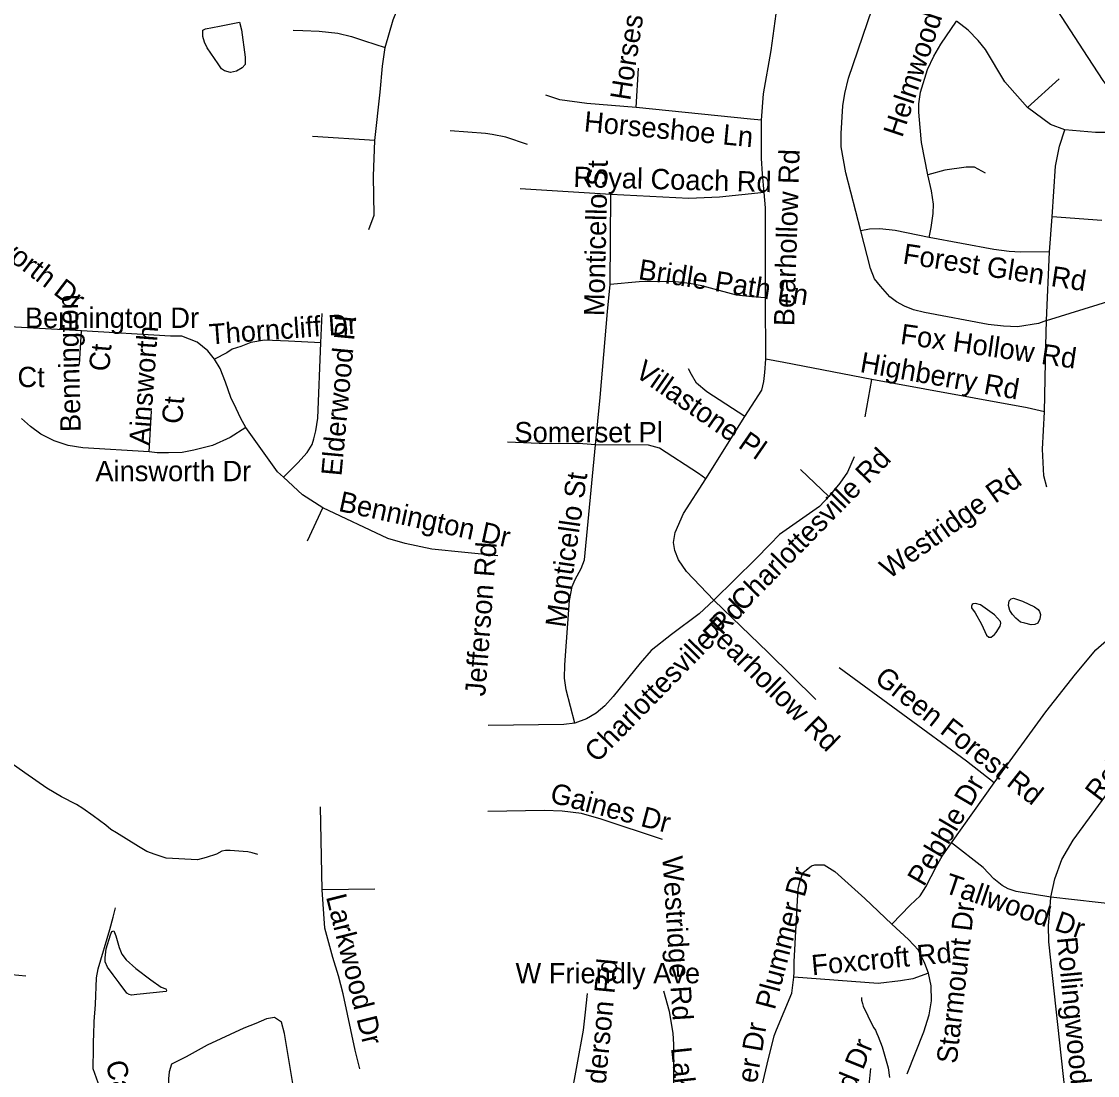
# Model space of a CAD drawing. Extents: x 1662474 to 1856135, y 779280 to 917889.
# Drawn here: x 1740276 to 1745297, y 853249 to 858167 of the extents above; entities that cross this region are included whole.
import ezdxf

# ---------------------------------------------------------------- set-up
doc = ezdxf.new("R2010")
doc.units = 0
for name, color, linetype in [('Exist Hydrographic Misc Water Feature', 7, 'Continuous'), ('Exist Hydrographic Pond Under 1500 Sq Ft', 7, 'Continuous'), ('Exist Road Non-System Type 51', 7, 'Continuous'), ('Exist Road Non-System Type 51 Label', 7, 'Continuous')]:
    doc.layers.add(name, color=color, linetype=linetype)

msp = doc.modelspace()

# ---------------------------------------------------------------- linework, layer by layer
at = {"layer": 'Exist Hydrographic Misc Water Feature'}
for points in [[(1745716.9, 857334.6), (1745711.1, 857372.6), (1745682, 857473), (1745670.1, 857507.1), (1745652.5, 857539.2), (1745610.8, 857595.5), (1745589.1, 857619.8), (1745529.4, 857678.2), (1745487.8, 857716.6), (1745456, 857744.9), (1745422.2, 857777.2), (1745366.8, 857833.6), (1745350.8, 857853.8), (1745323.4, 857892), (1745230.5, 858034.8), (1745092.1, 858248)], [(1741199.3, 858145.3), (1741293.4, 858163.9), (1741302.7, 858128.4), (1741320.1, 858000), (1741319.7, 857966.4), (1741305.5, 857950.3), (1741279.3, 857934.4), (1741251.6, 857928.4), (1741223.5, 857936.3), (1741209.8, 857946.4), (1741193.8, 857968.9), (1741142.1, 858044.7), (1741130.2, 858071.2), (1741122.2, 858096.8), (1741122.4, 858113.2), (1741122.8, 858127.1), (1741134.5, 858133.4), (1741199.3, 858145.3)], [(1741378.4, 854279.1), (1741352.3, 854287), (1741332.4, 854291.5), (1741310.3, 854293.6), (1741250.4, 854299), (1741228.5, 854298.6), (1741210.4, 854294.9), (1741186, 854281.4), (1741137.8, 854265.9), (1741097.6, 854254.5), (1740951.7, 854263.1), (1740899.8, 854279.8), (1740860.2, 854293.8), (1740822.3, 854316.7), (1740719.1, 854380.4), (1740693.5, 854396.5), (1740669.7, 854416.7), (1740610.4, 854459.7), (1740562.9, 854494.3), (1740533.1, 854513), (1740463.4, 854549.6), (1740394.1, 854588.9), (1740291, 854660.7), (1740227.8, 854705.5)], [(1744195.8, 853611.9), (1744195.8, 853599.9), (1744199.7, 853583.9), (1744203.6, 853571.9), (1744246.8, 853481.5), (1744252.6, 853471.4), (1744260.6, 853459.4), (1744266.5, 853445.3), (1744272.5, 853431.2), (1744292, 853383), (1744319.2, 853284.8), (1744326.8, 853238.7)]]:
    msp.add_lwpolyline(points, dxfattribs=at)
at = {"layer": 'Exist Hydrographic Pond Under 1500 Sq Ft'}
for points in [[(1744823.9, 855315.5), (1744842.9, 855345.5), (1744846.2, 855358.9), (1744844, 855367.8), (1744816.1, 855397.9), (1744750.4, 855444.6), (1744727, 855451.3), (1744717, 855449.1), (1744711.4, 855445.8), (1744708, 855439.1), (1744708, 855431.3), (1744725.9, 855406.8), (1744754.8, 855354.4), (1744771.5, 855319.9), (1744778.2, 855303.2), (1744789.4, 855293.2), (1744800.5, 855293.2), (1744816.1, 855306.6), (1744823.9, 855315.5)], [(1744937.6, 855364.5), (1744915.3, 855382.3), (1744900.8, 855399), (1744887.4, 855419), (1744880.7, 855442.4), (1744885.2, 855463.6), (1744894.1, 855473.6), (1744904.1, 855475.8), (1744946.5, 855462.5), (1745002.2, 855435.7), (1745020, 855422.4), (1745026.7, 855413.5), (1745031.2, 855400.1), (1745027.8, 855378.9), (1745018.9, 855360), (1745004.4, 855353.3), (1744987.7, 855352.2), (1744957.6, 855360), (1744937.6, 855364.5)], [(1740950.4, 853641.1), (1740814.7, 853626.2), (1740789.8, 853623.7), (1740778.6, 853626.2), (1740767.4, 853632.4), (1740732.5, 853680.9), (1740703.9, 853718.3), (1740677.8, 853754.4), (1740666.5, 853779.2), (1740666.5, 853797.9), (1740671.5, 853839), (1740691.4, 853904.9), (1740697.7, 853921.1), (1740707.6, 853923.6), (1740716.4, 853900), (1740731.3, 853846.5), (1740743.7, 853814.1), (1740763.7, 853788), (1740809.7, 853748.1), (1740879.5, 853694.6), (1740928, 853661), (1740949.2, 853653.5), (1740952.9, 853647.3), (1740950.4, 853641.1)]]:
    msp.add_lwpolyline(points, dxfattribs=at)
at = {"layer": 'Exist Road Non-System Type 51'}
for p, q in [((1743143.8, 857765.5), (1743155.6, 857949.2)), ((1744969.6, 857765.5), (1745118.2, 857899.6)), ((1741924.6, 857611.2), (1741633.6, 857630.9)), ((1743026.6, 857359.2), (1742603.4, 857386.5)), ((1743022, 856939.5), (1743026.6, 857359.2)), ((1745072.9, 857091.5), (1745084.9, 857255.2)), ((1745316.9, 857237.7), (1745084.9, 857255.2)), ((1745058.4, 856771), (1745072.9, 857091.5)), ((1745058.4, 856771), (1745498.9, 856908.4)), ((1743749, 856590.8), (1743746.9, 856877.1)), ((1741673.1, 856667.7), (1741679.5, 856804.9)), ((1740555.6, 856722.8), (1740133.6, 856746.9)), ((1740546.9, 856565.8), (1740555.6, 856722.8)), ((1744212.5, 856322.5), (1744244, 856496)), ((1740872.1, 856158.4), (1740883.1, 856348.8)), ((1743469.8, 856033.2), (1743651.1, 856324.1)), ((1744042.6, 855950.1), (1743911.5, 856076)), ((1741610.1, 855742.8), (1741681.6, 855898.1)), ((1744614.9, 854333.6), (1744814.6, 854613.6)), ((1741679.5, 854115.7), (1741671.1, 854502.4)), ((1741924.1, 854117.9), (1741679.5, 854115.7)), ((1745537.6, 854029.1), (1745079.1, 854080))]:
    msp.add_line(p, q, dxfattribs=at)
for points in [[(1741973.4, 858045), (1742009.9, 858174.7), (1742057.9, 858294.7), (1742094.6, 858382.6)], [(1744192.9, 857189.4), (1744123, 857461.4), (1744099.9, 857582.4), (1744099.9, 857644), (1744108.9, 857772.6), (1744117.8, 857830.6), (1744135.4, 857903), (1744291, 858360.2)], [(1743729.1, 857706.2), (1743738.2, 857829), (1743773.6, 858032.2), (1743815.6, 858340.6)], [(1744505.1, 857451.1), (1744475.2, 857603), (1744469.8, 857672.1), (1744463.6, 857743.8), (1744462.9, 857783.4), (1744471, 857837.9), (1744502.8, 857943.2), (1744533.2, 858004.9), (1744565.8, 858061.4), (1744639.5, 858168.7)], [(1744969.6, 857765.5), (1744864.5, 857885.8), (1744773.9, 858036.4), (1744740.6, 858078.1), (1744693.9, 858126.9), (1744639.5, 858168.7)], [(1741543, 858126.9), (1741588.4, 858125.6), (1741665.1, 858121.7), (1741751.9, 858111.9), (1741816.5, 858097.5), (1741876.6, 858077.1), (1741973.4, 858045)], [(1741924.6, 857611.2), (1741949, 857836.7), (1741961.1, 857958.2), (1741973.4, 858045)], [(1743143.8, 857765.5), (1742914.6, 857783.6), (1742787.6, 857800.9), (1742722, 857823)], [(1743729.1, 857706.2), (1743678.1, 857711.2), (1743143.8, 857765.5)], [(1745144, 857661.9), (1745077.1, 857686), (1744969.6, 857765.5)], [(1743741.6, 857368.4), (1743734, 857456.1), (1743728.2, 857528), (1743728.2, 857645.6), (1743729.1, 857706.2)], [(1742636.6, 857593.6), (1742536.6, 857626.4), (1742472.9, 857639.2), (1742440.4, 857645), (1742275.9, 857656.9)], [(1745084.9, 857255.2), (1745099.9, 857491.8), (1745120.1, 857585.2), (1745144, 857661.9)], [(1745854.8, 857551.1), (1745789.4, 857595.2), (1745719.6, 857626.2), (1745673.4, 857638.5), (1745620.6, 857644.8), (1745565.2, 857648.2), (1745455.8, 857649), (1745366, 857649), (1745287, 857649.5), (1745144, 857661.9)], [(1741896, 857195.7), (1741920.9, 857262.7), (1741918.4, 857445.4), (1741924.6, 857611.2)], [(1744773.9, 857459.2), (1744722.8, 857486.8), (1744684.4, 857486.5), (1744584.4, 857472.9), (1744505.1, 857451.1)], [(1744511.4, 857159.5), (1744520.1, 857206.2), (1744530.4, 857270.5), (1744531.4, 857314.6), (1744521.9, 857377.1), (1744505.1, 857451.1)], [(1743741.6, 857368.4), (1743533, 857347.7), (1743389.6, 857340.6), (1743026.6, 857359.2)], [(1743746.9, 856877.1), (1743747.1, 857297.9), (1743741.6, 857368.4)], [(1744511.4, 857159.5), (1744352.1, 857191.2), (1744281.2, 857199.9), (1744232.1, 857197.9), (1744192.9, 857189.4)], [(1745058.4, 856771), (1745021.9, 856757.1), (1744923, 856742.7), (1744857.4, 856744.5), (1744785.8, 856752.9), (1744489.6, 856809.4), (1744438.5, 856821.9), (1744396, 856838.5), (1744358.4, 856859.2), (1744328.2, 856881.5), (1744283.4, 856931.4), (1744256.4, 856966.6), (1744237.4, 857013.6), (1744192.9, 857189.4)], [(1745072.9, 857091.5), (1744937.4, 857090.4), (1744884.4, 857093.6), (1744812.5, 857102.2), (1744511.4, 857159.5)], [(1743746.9, 856877.1), (1743684.4, 856882.4), (1743612.5, 856889.4), (1743451.1, 856933.2), (1743393.6, 856943.8), (1743315.6, 856952.9), (1743157.4, 856951.6), (1743022, 856939.5)], [(1742954.2, 856191.8), (1742975.5, 856412), (1743010.4, 856813.4), (1743022, 856939.5)], [(1745049, 856346.1), (1745055.5, 856655.2), (1745058.4, 856771)], [(1741176.4, 856591.5), (1741144.9, 856630.4), (1741096, 856671), (1741024.1, 856697.9), (1740971.1, 856698.9), (1740555.6, 856722.8)], [(1741673.1, 856667.7), (1741522, 856676), (1741409.4, 856679.2), (1741346.1, 856668.7), (1741299.1, 856650.9), (1741258.5, 856637.7), (1741234.6, 856620.9), (1741176.4, 856591.5)], [(1741498.1, 856039.9), (1741565.9, 856107.5), (1741608.4, 856155.4), (1741632, 856192.6), (1741639.6, 856219.4), (1741649.9, 856256.6), (1741658, 856315.7), (1741673.1, 856667.7)], [(1741322, 856272.1), (1741299.1, 856314.9), (1741278.4, 856361.6), (1741252.1, 856411.8), (1741228.1, 856483.4), (1741203.4, 856547.4), (1741176.4, 856591.5)], [(1743651.1, 856324.1), (1743730.1, 856447.2), (1743740.1, 856486.5), (1743745.1, 856528.5), (1743749, 856590.8)], [(1744244, 856496), (1743833.2, 856575.2), (1743749, 856590.8)], [(1743651.1, 856324.1), (1743473.9, 856439), (1743426.1, 856479.4), (1743402, 856519.9), (1743387.6, 856545.9)], [(1745049, 856346.1), (1744968.9, 856364.8), (1744244, 856496)], [(1745060.5, 855994.2), (1745045.9, 856046.9), (1745040.6, 856171.6), (1745049, 856346.1)], [(1740872.1, 856158.4), (1740562.6, 856177.4), (1740493.9, 856188.9), (1740428.4, 856209.9), (1740366.9, 856240.9), (1740317.9, 856277.4), (1740275.4, 856313.9)], [(1741322, 856272.1), (1741249.1, 856226.2), (1741167.9, 856187.6), (1741079.5, 856165.9), (1741026.2, 856156.4), (1740961.6, 856154), (1740909.6, 856154.2), (1740872.1, 856158.4)], [(1741498.1, 856039.9), (1741471.1, 856064.8), (1741322, 856272.1)], [(1742954.2, 856191.8), (1742894.6, 856196), (1742691.5, 856198.1), (1742543, 856204.1)], [(1742857.1, 854892.1), (1742817.5, 855048.8), (1742810.1, 855103.1), (1742811.5, 855164.2), (1742832.8, 855464.5), (1742845.1, 855530.4), (1742859.8, 855563.8), (1742888.1, 855614.7), (1742903.4, 855654.2), (1742954.2, 856191.8)], [(1743469.8, 856033.2), (1743435.4, 856058.4), (1743253.1, 856176), (1743201, 856189.7), (1742954.2, 856191.8)], [(1744161.6, 856135.4), (1744129.4, 856063.7), (1744093.9, 856012), (1744042.6, 855950.1)], [(1741681.6, 855898.1), (1741586.6, 855958.4), (1741498.1, 856039.9)], [(1743506.2, 855465.9), (1743379.1, 855600.2), (1743341.6, 855655.1), (1743325.1, 855698.9), (1743318.9, 855735.9), (1743326.6, 855782.6), (1743364.5, 855871.4), (1743469.8, 856033.2)], [(1744042.6, 855950.1), (1743998.9, 855903.1), (1743813.6, 855772.4), (1743767.6, 855726.2), (1743703.1, 855659.8), (1743506.2, 855465.9)], [(1742497.9, 855673.2), (1742190.8, 855705.2), (1742066.9, 855730.4), (1741984.8, 855755.1), (1741681.6, 855898.1)], [(1744814.6, 854613.6), (1745055.2, 854944.9), (1745193.9, 855122), (1745289.6, 855234.4), (1745373.9, 855309.4), (1745459.5, 855367.9), (1745576, 855432.5), (1745856.4, 855538.5), (1745954.1, 855573.2)], [(1743506.2, 855465.9), (1743438.5, 855402.4), (1743308.4, 855305.8), (1743214.6, 855231.4), (1743162.4, 855173.2), (1743037.5, 855017.8), (1742997.9, 854972.9), (1742957.9, 854939.9), (1742912.5, 854912.5), (1742857.1, 854892.1)], [(1743982.4, 855002.4), (1743760.6, 855223), (1743506.2, 855465.9)], [(1744814.6, 854613.6), (1744685.5, 854714.7), (1744091.8, 855150.9)], [(1745079.1, 854080), (1745098.1, 854166.9), (1745130.1, 854256.1), (1745183.4, 854346.7), (1745525.1, 854814.4), (1745586.8, 854890.8), (1745644.8, 854953.2), (1745703.2, 854998.1), (1746109.6, 855152.4)], [(1742857.1, 854892.1), (1742806.2, 854886.6), (1742454.2, 854882.4)], [(1743267.6, 854350.1), (1742980.2, 854444.9), (1742888.6, 854471.4), (1742798.9, 854482.1), (1742715.6, 854485.5), (1742451.4, 854480.2)], [(1744337.4, 853954.4), (1744421.9, 854043.8), (1744468.6, 854086.6), (1744496, 854128.6), (1744545.4, 854225.9), (1744572.4, 854271.6), (1744614.9, 854333.6)], [(1745079.1, 854080), (1744916.6, 854107.4), (1744879.1, 854119.9), (1744852.1, 854135.7), (1744812.5, 854166.9), (1744763.4, 854218.9), (1744614.9, 854333.6)], [(1743880.2, 853707.1), (1743880.8, 853730.7), (1743880.8, 853779.2), (1743899.6, 854121.8), (1743909.4, 854157.2), (1743921.9, 854195), (1743962.6, 854227.2), (1743977.1, 854232.2), (1744021.9, 854231.8), (1744070.8, 854200.2), (1744210.4, 854074.8), (1744337.4, 853954.4)], [(1741855.4, 853280.2), (1741833.6, 853366.4), (1741776.4, 853629.4), (1741755.4, 853714.4), (1741728.4, 853799.2), (1741690.8, 853935.4), (1741679.5, 854115.7)], [(1745145.9, 853171.9), (1745069.6, 853871.6), (1745067.6, 853947.8), (1745075.2, 854035.9), (1745079.1, 854080)], [(1740786.6, 852747), (1740786.6, 852808.7), (1740769, 852861.4), (1740746.9, 852915.5), (1740730.1, 852951.7), (1740711.2, 853008.7), (1740686.1, 853072.9), (1740658.5, 853147.2), (1740633.6, 853214.7), (1740609.9, 853280), (1740612.1, 853376.1), (1740612.1, 853409.4), (1740613.4, 853438.6), (1740615.5, 853500.2), (1740621, 853579.2), (1740626.2, 853704.7), (1740633.6, 853745.7), (1740687.9, 853929.9), (1740703.9, 853987.6), (1740714.6, 854030.7)], [(1744508.4, 853725.4), (1744490.8, 853771.1), (1744461.6, 853833.6), (1744414.6, 853882.4), (1744337.4, 853954.4)], [(1740000.8, 853741.7), (1740295.8, 853713.9)], [(1743788.6, 853434.1), (1743799.4, 853461.2), (1743870.8, 853632), (1743880.2, 853707.1)], [(1744508.4, 853725.4), (1744435.6, 853698.9), (1744377.1, 853689.8), (1744273.9, 853678.2), (1743880.2, 853707.1)], [(1744408.4, 853256.7), (1744486.5, 853452.5), (1744511.8, 853530.9), (1744521.6, 853597.4), (1744520.1, 853666.7), (1744508.4, 853725.4)], [(1743079.1, 852550.4), (1743055.4, 852603.4), (1743034.4, 852663.5), (1742952.1, 852824.2), (1742879.1, 852954.4), (1742833.2, 853046.2), (1742830.6, 853077.7), (1742838.5, 853135.9), (1742898.4, 853459.6), (1742906.8, 853529.7), (1742916.8, 853631.5)], [(1743319.9, 852575.1), (1743320.9, 852609.4), (1743351.6, 852765.9), (1743351.6, 852801), (1743325.1, 853085.6), (1743319.9, 853172.9), (1743320.4, 853392.9), (1743316.1, 853446.7), (1743298.9, 853546.7), (1743272.9, 853642)], [(1741562.6, 853132.2), (1741547.1, 853183.4), (1741502.6, 853444.9), (1741489.8, 853496.9), (1741456.4, 853519.9), (1741419.9, 853512.6), (1741369.8, 853490.8), (1741313.9, 853468.8), (1741143, 853389.8), (1741044.9, 853335.2), (1740976.4, 853300.8), (1740965.1, 853266.4), (1740962.6, 853233.4), (1740964.2, 853188.4), (1740970.6, 853135.9), (1741104.4, 852903.9)], [(1743685.5, 852596.6), (1743680.5, 852801), (1743683.9, 852932.2), (1743696.8, 853038.9), (1743702.2, 853076.1), (1743755, 853301.2), (1743788.6, 853434.1)], [(1744237.4, 853281.4), (1744229.6, 853202.9), (1744154.8, 852988.4), (1744137.4, 852953.2), (1744075.5, 852852.2), (1744061.6, 852824.7), (1744049.5, 852790), (1744039.2, 852750.1), (1744018.9, 852567.4)]]:
    msp.add_lwpolyline(points, dxfattribs=at)

# ---------------------------------------------------------------- texts
at = {"layer": 'Exist Road Non-System Type 51 Label'}
for s, rotation, p in [('Horseshoe Ct', 81.1242, (1743115.9, 857795)), ('Helmwood Dr', 71.6647, (1744385, 857621.7)), ('Horseshoe Ln', 354.63, (1742898, 857654.2)), ('Bearhollow Rd', 88.2111, (1743881.3, 856744.1)), ('Monticello St', 88.6895, (1742995.1, 856791.3)), ('Royal Coach Rd', 358.4636, (1742850.2, 857395)), ('Ainsworth Dr', 322.7031, (1739948.1, 857257.5)), ('Forest Glen Rd', 351.3664, (1744384.4, 857037.7)), ('Bridle Path Ln', 351.1524, (1743150.5, 856965.1)), ('Bennington', 91.2583, (1740552.6, 856252.2)), ('Thorncliff Dr', 4.2504, (1741154.4, 856659.7)), ('Elderwood Pl', 84.6433, (1741768.8, 856043.4)), ('Ainsworth', 85.7345, (1740872.4, 856186.9)), ('Fox Hollow Rd', 351.9328, (1744373.1, 856662.8)), ('Ct', 85.033, (1740685, 856531.5)), ('Villastone Pl', 325.3336, (1743132.8, 856515.3)), ('Highberry Rd', 350.0296, (1744184.6, 856532)), ('Ct', 85.0756, (1741024.9, 856286.2)), ('Charlottesville Rd', 45.6067, (1743642.8, 855409)), ('Monticello St', 81.8967, (1742814, 855335.6)), ('Westridge Rd', 35.5046, (1744324.5, 855562.7)), ('Bennington Dr', 347.8172, (1741751.1, 855883.4)), ('Jefferson Rd', 85.6738, (1742439.5, 855016.2)), ('Charlottesville Rd', 45.6067, (1742961.2, 854704)), ('Bearhollow Rd', 315.5768, (1743446.3, 855331.5)), ('Rollingwood Dr', 52.9656, (1745307.1, 854522.8)), ('Green Forest Rd', 321.8214, (1744251, 855089.7)), ('Pebble Dr', 59.5873, (1744486.2, 854125.9)), ('Gaines Dr', 345.2653, (1742736.7, 854525)), ('Westridge Rd', 273.6235, (1743266.1, 854270.2)), ('Plummer Dr', 75.2043, (1743790.6, 853551.3)), ('Tallwood Dr', 341.161, (1744575.9, 854104)), ('Larkwood Dr', 284.0645, (1741696.1, 854082.6)), ('Starmount Dr', 83.6289, (1744639.7, 853300.8)), ('Rollingwood Dr', 275.4239, (1745107.1, 853891.8)), ('Foxcroft Rd', 5.3457, (1743966, 853715.5)), ('Henderson Rd', 84.4471, (1742979.1, 852974.1)), ('Plummer Dr', 80.3826, (1743640.4, 852819.3)), ('Lakewood Dr', 275.9989, (1743306.5, 853377.3)), ('Lakewood Dr', 68.0059, (1743972.2, 852700.9)), ('Cannon Rd', 283.5346, (1740668.1, 853307.3))]:
    msp.add_text(s, height=95, rotation=rotation, dxfattribs=at).set_placement(p)
for s, p in [('Bennington Dr', (1740292.2, 856737)), ('Deer Glade Ct', (1739572.2, 856460.7)), ('Somerset Pl', (1742576.1, 856203)), ('Ainsworth Dr', (1740620.9, 856021.8)), ('W Friendly Ave', (1742581.2, 853678.8))]:
    msp.add_text(s, height=95, dxfattribs=at).set_placement(p)

doc.saveas('drawing.dxf')
